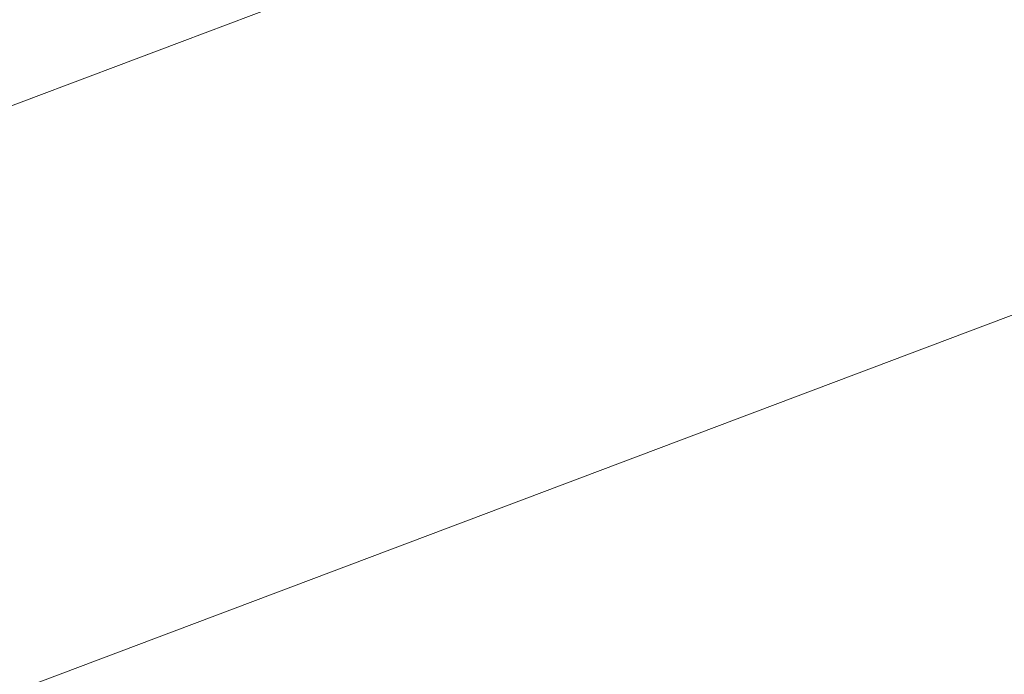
# Model space of a CAD drawing. Extents: x 1620613 to 58986870800, y -33664771900 to 607790.
# Tile 281 of 656: x 1620827.765 to 1620829.005, y 607276.307 to 607277.131. Entities that reach past the tile are written whole.
import ezdxf

# ---------------------------------------------------------------- set-up
doc = ezdxf.new("R2010")
doc.units = 0
doc.header["$MEASUREMENT"] = 0
doc.linetypes.add('DGN Style 3', pattern=[10.285794, 7.346996, -2.938798])
for name, color, linetype, lineweight in [('BD_X_Building', 241, 'Continuous', 0), ('DR_X_Text', 7, 'Continuous', 0), ('DT_X_Contour_Minor', 136, 'DGN Style 3', 0), ('XS_X_Ground_Line', 92, 'DGN Style 3', 13)]:
    doc.layers.add(name, color=color, linetype=linetype, lineweight=lineweight)
doc.styles.add('Style-Arial', font='arial.ttf')
doc.dimstyles.get("Standard").update_dxf_attribs({"dimtxt": 0.18, "dimasz": 0.18, "dimexe": 0.18, "dimexo": 0.0625, "dimgap": 0.09, "dimtad": 0, "dimtih": 1, "dimtoh": 1, "dimdec": 4, "dimzin": 0, "dimdsep": 46, "dimtxsty": 'Standard', "dimcen": 0.09, "dimadec": 0, "dimazin": 0, "dimtfac": 1, "dimtdec": 4, "dimtofl": 0, "dimtmove": 0, "dimatfit": 3, "dimfxl": 1, "dimtolj": 1, "dimtzin": 0, "dimarcsym": 0})

# ---------------------------------------------------------------- blocks, each defined once
blk = doc.blocks.new('*U1005', base_point=(1621030.426375, 607373.088958, 1050.707375))
at = {"layer": 'DT_X_Contour_Minor', "transparency": 33554559, "flags": 128}
for points, elevation in [([(1621003.879831, 607417.525733), (1621001.92118, 607416.131629), (1621001.536979, 607415.858369), (1621001.2238, 607415.63606), (1621000.981641, 607415.464704), (1621000.810503, 607415.344301), (1621000.448831, 607415.09116), (1621000.200536, 607414.883154), (1620999.726908, 607414.448993), (1620999.027946, 607413.788675), (1620998.103651, 607412.902202), (1620995.338417, 607410.236732), (1620994.369162, 607409.279445), (1620993.535324, 607408.406686), (1620992.836902, 607407.618456), (1620992.273896, 607406.914754), (1620990.953102, 607405.150919), (1620990.484712, 607404.547032), (1620990.070136, 607404.058248), (1620989.709376, 607403.684567), (1620989.40243, 607403.42599), (1620988.65566, 607402.889919), (1620988.404721, 607402.701264), (1620988.211983, 607402.537348), (1620988.077445, 607402.398174), (1620988.001108, 607402.28374), (1620987.875142, 607402.011571), (1620987.83876, 607401.909902), (1620987.824088, 607401.809023), (1620987.831128, 607401.708934), (1620987.859878, 607401.609634), (1620988.044704, 607401.148079), (1620987.91031, 607401.076477), (1620987.897191, 607401.068255), (1620987.91543, 607401.074276), (1620987.965028, 607401.09454), (1620988.045984, 607401.129047), (1620988.303679, 607401.240056), (1620988.39171, 607401.269497), (1620988.462531, 607401.274563), (1620988.516143, 607401.255254), (1620988.552545, 607401.21157), (1620988.626671, 607401.06258), (1620988.656186, 607400.992232), (1620988.689138, 607400.89293), (1620988.725525, 607400.764676), (1620988.765349, 607400.607468), (1620988.876126, 607400.149644), (1620988.888266, 607399.988049), (1620988.841601, 607399.846633), (1620988.736131, 607399.725396), (1620988.571857, 607399.624338), (1620988.055386, 607399.381754), (1620987.866426, 607399.291554), (1620987.686902, 607399.202892), (1620987.516812, 607399.115769), (1620987.356157, 607399.030184), (1620986.940323, 607398.804007), (1620986.797123, 607398.723038), (1620986.679396, 607398.649764), (1620986.587144, 607398.584183), (1620986.520365, 607398.526296), (1620986.376255, 607398.382191), (1620986.317708, 607398.328963), (1620986.250148, 607398.277361), (1620986.173577, 607398.227382), (1620986.087993, 607398.179029), (1620985.847753, 607398.052252), (1620985.770033, 607398.010062), (1620985.717054, 607397.978574), (1620985.688816, 607397.957788), (1620985.685319, 607397.947705), (1620985.708981, 607397.935084), (1620985.669879, 607397.914812), (1620985.534828, 607397.863461), (1620985.303827, 607397.78103), (1620984.976877, 607397.667519), (1620983.977077, 607397.323386), (1620983.635314, 607397.20494), (1620983.359876, 607397.107702), (1620983.150763, 607397.031673), (1620983.007975, 607396.976852), (1620982.71564, 607396.85894), (1620982.618348, 607396.819472), (1620982.545722, 607396.789499), (1620982.497762, 607396.769023), (1620982.474469, 607396.758044), (1620982.445241, 607396.741426), (1620982.406892, 607396.722023), (1620982.313764, 607396.676277), (1620982.165857, 607396.604188), (1620981.963172, 607396.505756), (1620981.34964, 607396.208145), (1620981.062999, 607396.073884), (1620980.663225, 607395.894309), (1620980.150319, 607395.669419), (1620979.52428, 607395.399214), (1620977.703999, 607394.61825), (1620976.992582, 607394.312884), (1620976.223543, 607393.982509), (1620975.39688, 607393.627124), (1620974.512595, 607393.246731), (1620972.077672, 607392.199002), (1620971.044123, 607391.74988), (1620969.769669, 607391.188309), (1620968.254311, 607390.514289), (1620966.498048, 607389.72782), (1620961.493472, 607387.480639), (1620959.728052, 607386.688455), (1620958.185223, 607385.997287), (1620956.864984, 607385.407137), (1620955.767337, 607384.918004), (1620953.137066, 607383.748339), (1620952.021662, 607383.251236), (1620950.648156, 607382.637175), (1620949.016547, 607381.906157), (1620947.126834, 607381.058181), (1620941.743464, 607378.640968), (1620939.888237, 607377.807487), (1620938.360084, 607377.119956), (1620937.159006, 607376.578374), (1620936.285001, 607376.18274), (1620934.390421, 607375.322317), (1620933.680783, 607375.00036), (1620932.972801, 607374.679809), (1620932.266477, 607374.360662), (1620931.561811, 607374.04292), (1620929.684909, 607373.197482), (1620928.992952, 607372.885902), (1620928.324758, 607372.585242), (1620927.680326, 607372.295501), (1620927.059657, 607372.01668), (1620925.436223, 607371.287715), (1620924.862562, 607371.028962), (1620924.359157, 607370.799427), (1620923.926006, 607370.599109), (1620923.56311, 607370.428009), (1620922.689061, 607370.010699), (1620922.361668, 607369.854941), (1620922.035026, 607369.700647), (1620921.709134, 607369.547818), (1620921.383994, 607369.396455), (1620920.517953, 607368.994772), (1620920.184196, 607368.84047), (1620919.832455, 607368.678828), (1620919.46273, 607368.509844), (1620919.075021, 607368.333519), (1620918.017153, 607367.853532), (1620917.670861, 607367.697608), (1620917.425389, 607367.589828), (1620917.280735, 607367.530191), (1620917.236899, 607367.518698), (1620917.25443, 607367.55224), (1620917.243174, 607367.555158), (1620917.196257, 607367.538757), (1620917.11368, 607367.503037), (1620916.995443, 607367.447998), (1620916.632596, 607367.275466), (1620916.511019, 607367.218541), (1620916.418424, 607367.177163), (1620916.354811, 607367.151333), (1620916.32018, 607367.141051), (1620916.266473, 607367.134361), (1620916.232138, 607367.123806), (1620916.169413, 607367.097158), (1620916.078298, 607367.054416), (1620915.958792, 607366.995582), (1620915.602258, 607366.817233), (1620915.450081, 607366.740978), (1620915.260949, 607366.645976), (1620915.034864, 607366.532227), (1620914.771824, 607366.39973), (1620914.021113, 607366.021408), (1620913.77356, 607365.899226), (1620913.593937, 607365.816421), (1620913.482242, 607365.772993), (1620913.438477, 607365.768942), (1620913.41234, 607365.810642), (1620913.403036, 607365.825308), (1620913.394724, 607365.838031), (1620913.387406, 607365.848813), (1620913.381082, 607365.857651), (1620913.353884, 607365.894366), (1620913.242373, 607365.91691), (1620913.209503, 607365.912953), (1620913.158687, 607365.891423), (1620913.089922, 607365.852318), (1620913.00321, 607365.795639), (1620912.748048, 607365.621063), (1620912.619294, 607365.495141), (1620912.424405, 607365.248309), (1620912.16338, 607364.880565), (1620911.836219, 607364.391911), (1620910.875609, 607362.927619), (1620910.489325, 607362.377711), (1620910.050931, 607361.826206), (1620909.560425, 607361.273104), (1620909.017809, 607360.718404), (1620907.501351, 607359.237077), (1620906.868086, 607358.671336), (1620906.105633, 607358.085111), (1620905.213992, 607357.4784), (1620904.193164, 607356.851204), (1620901.298706, 607355.151368), (1620900.196791, 607354.5027), (1620899.061888, 607353.831574), (1620897.893997, 607353.13799), (1620896.69312, 607352.421947), (1620893.446795, 607350.482555), (1620892.369774, 607349.838586), (1620891.573452, 607349.361221), (1620891.057829, 607349.050462), (1620890.822907, 607348.906308), (1620890.570713, 607348.744037), (1620890.304283, 607348.572606), (1620889.69414, 607348.180017), (1620888.740283, 607347.566271), (1620887.442712, 607346.731366), (1620883.524238, 607344.210075), (1620882.003207, 607343.255665), (1620880.37897, 607342.283404), (1620878.651526, 607341.293291), (1620876.820876, 607340.285327), (1620871.801533, 607337.573621), (1620870.153673, 607336.68331), (1620868.974598, 607336.046155), (1620868.26431, 607335.662156), (1620868.022807, 607335.531313), (1620868.003849, 607335.519942), (1620867.971734, 607335.502231), (1620867.889608, 607335.457626), (1620867.757472, 607335.386127), (1620867.575324, 607335.287734), (1620867.022915, 607334.989495), (1620866.607401, 607334.744429), (1620865.775164, 607334.232911), (1620864.526204, 607333.454941), (1620862.860522, 607332.410519), (1620854.114988, 607326.914824), (1620853.555469, 607326.599765), (1620853.192975, 607326.431357), (1620852.345285, 607326.061159), (1620851.012399, 607325.48917), (1620849.194319, 607324.71539), (1620843.699176, 607322.382924), (1620841.887955, 607321.614369), (1620840.575647, 607321.058056), (1620839.762253, 607320.713984), (1620839.447773, 607320.582153), (1620839.274377, 607320.513591), (1620839.217081, 607320.490852), (1620839.175241, 607320.474057), (1620839.148855, 607320.463205), (1620839.137925, 607320.458297), (1620839.129384, 607320.453134), (1620839.087954, 607320.427933), (1620838.970071, 607320.356201), (1620838.775733, 607320.237938), (1620838.504942, 607320.073145), (1620837.062859, 607319.195538), (1620827.079825, 607314.94988), (1620825.201572, 607314.151117), (1620823.845254, 607313.574393), (1620823.010871, 607313.219711), (1620822.698425, 607313.087069), (1620822.561148, 607313.02941), (1620822.36402, 607312.946614), (1620821.875595, 607312.741467), (1620821.095873, 607312.413971), (1620820.024852, 607311.964126), (1620816.780402, 607310.601405), (1620815.534065, 607310.084906), (1620814.228393, 607309.557449), (1620812.863385, 607309.019034), (1620811.439041, 607308.469662), (1620807.561678, 607306.990057), (1620806.275751, 607306.499138), (1620805.325991, 607306.136082), (1620804.712399, 607305.90089), (1620804.434974, 607305.793561), (1620804.143398, 607305.677838), (1620803.83883, 607305.559591), (1620803.143809, 607305.291645), (1620802.058334, 607304.873999), (1620800.582404, 607304.306652), (1620796.125989, 607302.594128), (1620794.419569, 607301.934638), (1620792.642621, 607301.240559), (1620790.795146, 607300.511893), (1620788.877143, 607299.748638), (1620783.668431, 607297.667174), (1620781.917619, 607296.968105), (1620780.571715, 607296.431995), (1620779.630721, 607296.058845), (1620779.094635, 607295.848655), (1620778.204953, 607295.505426), (1620777.76613, 607295.352418), (1620777.116924, 607295.150815), (1620776.257334, 607294.900617), (1620775.187361, 607294.601825), (1620772.053587, 607293.740252), (1620770.760758, 607293.419622), (1620769.232599, 607293.103913), (1620767.469112, 607292.793124), (1620765.470296, 607292.487256), (1620759.826347, 607291.678168), (1620758.860304, 607291.109963), (1620760.195137, 607290.012163), (1620763.830845, 607288.384769), (1620769.76743, 607286.227781), (1620788.666155, 607279.769688), (1620794.897344, 607277.670466), (1620799.416867, 607276.216371), (1620802.224723, 607275.407402), (1620803.320913, 607275.24356), (1620803.961865, 607275.666817), (1620804.334567, 607275.714943), (1620804.971958, 607275.541878), (1620805.874038, 607275.147623), (1620807.040808, 607274.532178), (1620810.505113, 607272.596069), (1620811.701054, 607271.970219), (1620812.690651, 607271.54475), (1620813.473901, 607271.319663), (1620814.050807, 607271.294957), (1620816.261559, 607271.647221), (1620820.331139, 607272.982164), (1620821.930708, 607274.300728), (1620822.251095, 607274.559608), (1620822.526727, 607274.771148), (1620822.757605, 607274.935348), (1620822.943727, 607275.052209), (1620823.38038, 607275.300717), (1620823.526887, 607275.383677), (1620823.638915, 607275.446176), (1620823.716467, 607275.488213), (1620823.759541, 607275.509789), (1620823.828434, 607275.540043), (1620824.043281, 607275.622415), (1620824.636151, 607275.846842), (1620825.607044, 607276.213324), (1620826.95596, 607276.72186), (1620831.057099, 607278.267363), (1620832.525558, 607278.841649), (1620833.855079, 607279.405379), (1620835.045663, 607279.958555), (1620836.097309, 607280.501175), (1620838.716449, 607281.934089), (1620839.73377, 607282.459771), (1620840.821379, 607282.962131), (1620841.979277, 607283.44117), (1620843.207462, 607283.896887), (1620846.576339, 607285.081038), (1620847.714074, 607285.482398), (1620848.600623, 607285.798364), (1620849.235984, 607286.028935), (1620849.620157, 607286.174113), (1620850.309705, 607286.447394), (1620850.585565, 607286.555639), (1620850.895984, 607286.675414), (1620851.240963, 607286.806718), (1620851.620501, 607286.949552), (1620852.678683, 607287.345816), (1620853.402801, 607287.624815), (1620854.78152, 607288.164615), (1620856.81484, 607288.965216), (1620859.502761, 607290.026619), (1620867.543351, 607293.204759), (1620870.194387, 607294.252347), (1620872.11705, 607295.011506), (1620873.311343, 607295.482235), (1620873.777263, 607295.664536), (1620874.048556, 607295.766099), (1620874.170594, 607295.820199), (1620874.33324, 607295.906325), (1620874.536493, 607296.024479), (1620874.780353, 607296.174659), (1620875.48479, 607296.617843), (1620875.758532, 607296.78198), (1620876.051432, 607296.942002), (1620876.363488, 607297.09791), (1620876.694702, 607297.249703), (1620877.603481, 607297.648998), (1620878.264226, 607297.925592), (1620879.564877, 607298.455902), (1620881.505433, 607299.239928), (1620884.085895, 607300.27767), (1620891.820335, 607303.383271), (1620894.410805, 607304.41669), (1620896.381388, 607305.187746), (1620897.732082, 607305.696439), (1620898.462887, 607305.94277), (1620899.585184, 607306.249833), (1620899.97706, 607306.375864), (1620900.310966, 607306.52366), (1620900.5869, 607306.69322), (1620900.804865, 607306.884545), (1620901.686765, 607307.828178), (1620902.549354, 607308.448442), (1620902.733586, 607308.574684), (1620902.9166, 607308.687583), (1620903.098397, 607308.787139), (1620903.278976, 607308.873352), (1620903.758898, 607309.085464), (1620903.935558, 607309.161794), (1620904.105595, 607309.231699), (1620904.269011, 607309.29518), (1620904.425805, 607309.352236), (1620904.835092, 607309.495821), (1620904.963264, 607309.550967), (1620905.040814, 607309.608715), (1620905.067742, 607309.669065), (1620905.044048, 607309.732017), (1620904.815359, 607310.031868), (1620904.532769, 607309.96037), (1620904.502893, 607309.957391), (1620904.534373, 607309.979095), (1620904.627209, 607310.025482), (1620904.781403, 607310.096553), (1620905.274393, 607310.318986), (1620905.467564, 607310.403207), (1620905.677331, 607310.489046), (1620905.903696, 607310.576503), (1620906.146658, 607310.665577), (1620906.816687, 607310.905266), (1620907.074366, 607311.00435), (1620907.344881, 607311.121837), (1620907.628232, 607311.257727), (1620907.924419, 607311.412019), (1620908.731366, 607311.848002), (1620908.999999, 607311.992757), (1620909.200688, 607312.100038), (1620909.333433, 607312.169844), (1620909.398233, 607312.202174), (1620909.480442, 607312.238422), (1620909.52871, 607312.259577), (1620909.611857, 607312.295854), (1620909.729884, 607312.347253), (1620909.882789, 607312.413775), (1620910.337042, 607312.611331), (1620910.48631, 607312.676495), (1620910.593423, 607312.72382), (1620910.658381, 607312.753307), (1620910.681185, 607312.764955), (1620910.68579, 607312.772231), (1620910.737868, 607312.79602), (1620910.89065, 607312.86193), (1620911.144136, 607312.96996), (1620911.498325, 607313.120111), (1620912.577102, 607313.576673), (1620913.00153, 607313.758954), (1620913.465733, 607313.963375), (1620913.969709, 607314.189936), (1620914.513459, 607314.438637), (1620916.016492, 607315.131359), (1620916.599882, 607315.398889), (1620917.222779, 607315.681935), (1620917.885183, 607315.980498), (1620918.587093, 607316.294578), (1620920.511529, 607317.152814), (1620921.243411, 607317.478628), (1620921.995731, 607317.812393), (1620922.768488, 607318.154109), (1620923.561682, 607318.503777), (1620925.704117, 607319.446824), (1620926.674441, 607319.875482), (1620927.978589, 607320.45417), (1620929.61656, 607321.182889), (1620931.588353, 607322.061639), (1620937.291567, 607324.605012), (1620939.301523, 607325.50222), (1620941.053978, 607326.286315), (1620942.548934, 607326.957296), (1620943.786391, 607327.515165), (1620946.742941, 607328.851996), (1620947.787436, 607329.32418), (1620948.703506, 607329.738111), (1620949.491153, 607330.093788), (1620950.150375, 607330.391211), (1620951.737069, 607331.106668), (1620952.523628, 607331.460025), (1620953.693285, 607331.983503), (1620955.246039, 607332.677104), (1620957.181891, 607333.540825), (1620962.85496, 607336.070912), (1620964.781224, 607336.93054), (1620966.305215, 607337.611859), (1620967.426932, 607338.114868), (1620968.146376, 607338.439568), (1620969.52853, 607339.067689), (1620969.997333, 607339.281125), (1620970.367128, 607339.450341), (1620970.637915, 607339.575337), (1620970.809693, 607339.656114), (1620971.135757, 607339.812559), (1620971.286975, 607339.885997), (1620971.49608, 607339.988976), (1620971.763072, 607340.121498), (1620972.087952, 607340.283561), (1620973.031481, 607340.755118), (1620973.383271, 607340.929209), (1620973.730996, 607341.097811), (1620974.074655, 607341.260926), (1620974.414248, 607341.418553), (1620975.31441, 607341.831575), (1620975.609977, 607341.966337), (1620975.821558, 607342.060855), (1620975.949153, 607342.115131), (1620975.992762, 607342.129163), (1620975.99707, 607342.112925), (1620976.018676, 607342.117408), (1620976.080261, 607342.143033), (1620976.181827, 607342.189801), (1620976.323373, 607342.257712), (1620976.754136, 607342.466999), (1620976.940986, 607342.5577), (1620977.178463, 607342.672836), (1620977.466567, 607342.812409), (1620977.805299, 607342.976417), (1620978.776086, 607343.446354), (1620979.090513, 607343.598005), (1620979.305704, 607343.700503), (1620979.421658, 607343.753849), (1620979.438377, 607343.758043), (1620979.350644, 607343.703691), (1620979.336653, 607343.692667), (1620979.360478, 607343.70036), (1620979.42212, 607343.72677), (1620979.521579, 607343.771896), (1620979.837225, 607343.917189), (1620979.956967, 607343.954464), (1620980.079457, 607343.957319), (1620980.204697, 607343.925755), (1620980.332686, 607343.85977), (1620980.93638, 607343.471528), (1620984.166832, 607345.739957), (1620984.863037, 607346.305156), (1620985.567172, 607347.02857), (1620986.279238, 607347.910199), (1620986.999234, 607348.950042), (1620988.929797, 607351.933911), (1620989.652518, 607352.950786), (1620990.37276, 607353.763509), (1620991.090522, 607354.372081), (1620991.805804, 607354.776501), (1620993.709918, 607355.582753), (1620994.348622, 607355.853197), (1620994.836651, 607356.059841), (1620995.174004, 607356.202685), (1620995.360681, 607356.281729), (1620995.657585, 607356.407446), (1620996.061487, 607356.677383), (1620997.050516, 607357.392905), (1620998.624672, 607358.554013), (1621000.783954, 607360.160706), (1621007.322209, 607365.039337), (1621009.529174, 607366.677025), (1621011.24638, 607367.931117), (1621012.473827, 607368.801612), (1621013.211513, 607369.28851), (1621014.525665, 607370.075445), (1621014.984583, 607370.354698), (1621015.375723, 607370.602257), (1621015.699085, 607370.818123), (1621015.954668, 607371.002294), (1621016.545853, 607371.45116), (1621017.030224, 607371.767363), (1621018.039946, 607372.379323), (1621019.575021, 607373.287039), (1621021.635448, 607374.490512), (1621027.83039, 607378.094114), (1621029.89536, 607379.295862), (1621031.444063, 607380.198403), (1621032.476501, 607380.801738), (1621032.992671, 607381.105865), (1621033.680772, 607381.517931), (1621034.104957, 607381.778305), (1621034.861435, 607382.25038), (1621035.950208, 607382.934156), (1621037.371274, 607383.829631), (1621044.778268, 607388.502486), (1621049.385231, 607389.507829), (1621050.298039, 607389.585519), (1621051.062052, 607389.38773), (1621051.677269, 607388.914461), (1621052.14369, 607388.165713), (1621053.97313, 607384.028766)], 1052.4), ([(1621001.638632, 607417.289498), (1621000.340962, 607416.365859), (1621000.086417, 607416.184815), (1620999.878925, 607416.037529), (1620999.718487, 607415.924), (1620999.605103, 607415.844228), (1620999.365483, 607415.676514), (1620999.20098, 607415.538704), (1620998.887186, 607415.251058), (1620998.424101, 607414.813576), (1620997.811724, 607414.226258), (1620995.979667, 607412.460297), (1620995.337504, 607411.826063), (1620994.785059, 607411.247832), (1620994.322331, 607410.725603), (1620993.949322, 607410.259378), (1620993.074252, 607409.090779), (1620992.689523, 607408.637273), (1620992.191637, 607408.153201), (1620991.580594, 607407.638565), (1620990.856394, 607407.093364), (1620988.774318, 607405.598742), (1620988.074674, 607405.072748), (1620987.537299, 607404.615735), (1620987.162193, 607404.227701), (1620986.949356, 607403.908647), (1620986.598148, 607403.149809), (1620986.496711, 607402.866346), (1620986.455806, 607402.585084), (1620986.475433, 607402.306024), (1620986.555591, 607402.029166), (1620987.070906, 607400.742299), (1620986.696202, 607400.542666), (1620986.659624, 607400.519743), (1620986.710477, 607400.536531), (1620986.848761, 607400.593029), (1620987.074476, 607400.689238), (1620987.792957, 607400.998743), (1620988.038397, 607401.080827), (1620988.235854, 607401.094952), (1620988.385329, 607401.041116), (1620988.486822, 607400.91932), (1620988.693494, 607400.503918), (1620988.762328, 607400.363402), (1620988.813824, 607400.253404), (1620988.847984, 607400.173924), (1620988.864807, 607400.124963), (1620988.886553, 607400.035091), (1620988.861621, 607399.990539), (1620988.770514, 607399.924289), (1620988.613232, 607399.83634), (1620988.389776, 607399.726692), (1620987.705661, 607399.405366), (1620987.477537, 607399.297947), (1620987.306254, 607399.216683), (1620987.191809, 607399.161576), (1620987.134205, 607399.132624), (1620987.056378, 607399.090293), (1620987.020233, 607399.065795), (1620986.970164, 607399.024047), (1620986.906174, 607398.96505), (1620986.828262, 607398.888804), (1620986.601932, 607398.662481), (1620986.509981, 607398.578886), (1620986.403877, 607398.497843), (1620986.283619, 607398.41935), (1620986.149207, 607398.343409), (1620985.771902, 607398.144303), (1620985.649841, 607398.078041), (1620985.566636, 607398.028589), (1620985.522287, 607397.995944), (1620985.516795, 607397.980107), (1620985.553956, 607397.960287), (1620985.526557, 607397.940156), (1620985.416491, 607397.894627), (1620985.223757, 607397.823702), (1620984.948354, 607397.727379), (1620984.103724, 607397.436656), (1620983.808641, 607397.334026), (1620983.556862, 607397.24418), (1620983.348389, 607397.167119), (1620983.183221, 607397.10284), (1620982.800512, 607396.948477), (1620982.673143, 607396.896807), (1620982.578065, 607396.857569), (1620982.515279, 607396.830763), (1620982.484784, 607396.816389), (1620982.446522, 607396.794635), (1620982.396317, 607396.769234), (1620982.274399, 607396.709345), (1620982.080768, 607396.61497), (1620981.815424, 607396.486108), (1620981.012223, 607396.096494), (1620980.67243, 607395.935941), (1620980.255452, 607395.746493), (1620979.76129, 607395.52815), (1620979.189943, 607395.280912), (1620977.563437, 607394.583084), (1620976.927754, 607394.310225), (1620976.240581, 607394.01502), (1620975.50192, 607393.697467), (1620974.711771, 607393.357568), (1620972.536054, 607392.421374), (1620971.567078, 607391.999653), (1620970.291939, 607391.436636), (1620968.710635, 607390.732322), (1620966.823167, 607389.886712), (1620961.381702, 607387.443356), (1620959.485941, 607386.59259), (1620957.879758, 607385.872806), (1620956.563153, 607385.284005), (1620955.536126, 607384.826188), (1620953.18349, 607383.779985), (1620952.1408, 607383.315138), (1620950.777205, 607382.705246), (1620949.092705, 607381.95031), (1620947.087302, 607381.050331), (1620941.311686, 607378.456994), (1620939.337049, 607377.569945), (1620937.74485, 607376.853799), (1620936.53509, 607376.308557), (1620935.707768, 607375.934219), (1620934.011492, 607375.163855), (1620933.376131, 607374.875598), (1620932.742253, 607374.588598), (1620932.10986, 607374.302856), (1620931.47895, 607374.018372), (1620929.798502, 607373.261425), (1620929.163971, 607372.975722), (1620928.520711, 607372.686323), (1620927.868723, 607372.393229), (1620927.208006, 607372.096438), (1620925.434459, 607371.300069), (1620924.815819, 607371.021241), (1620924.29006, 607370.782033), (1620923.857181, 607370.582445), (1620923.517184, 607370.422477), (1620922.734364, 607370.048725), (1620922.432013, 607369.904989), (1620922.112073, 607369.754095), (1620921.774546, 607369.596044), (1620921.41943, 607369.430836), (1620920.449003, 607368.980737), (1620920.086146, 607368.812887), (1620919.725395, 607368.646909), (1620919.36675, 607368.482805), (1620919.01021, 607368.320573), (1620918.062247, 607367.890453), (1620917.75218, 607367.7512), (1620917.532949, 607367.656031), (1620917.404554, 607367.604945), (1620917.366997, 607367.597944), (1620917.387958, 607367.63805), (1620917.374499, 607367.64154), (1620917.3184, 607367.621929), (1620917.21966, 607367.579218), (1620917.078281, 607367.513406), (1620916.644416, 607367.307106), (1620916.499044, 607367.239039), (1620916.388326, 607367.189563), (1620916.312263, 607367.158677), (1620916.270854, 607367.146382), (1620916.206635, 607367.138383), (1620916.16558, 607367.125762), (1620916.090578, 607367.093898), (1620915.98163, 607367.042791), (1620915.838734, 607366.972442), (1620915.412418, 607366.759185), (1620915.243237, 607366.674447), (1620915.055433, 607366.580175), (1620914.849005, 607366.476368), (1620914.623953, 607366.363028), (1620913.998984, 607366.048074), (1620913.790759, 607365.949766), (1620913.634812, 607365.891059), (1620913.531141, 607365.871951), (1620913.479748, 607365.892444), (1620913.412403, 607365.99989), (1620913.388429, 607366.03768), (1620913.367013, 607366.070464), (1620913.348157, 607366.098244), (1620913.33186, 607366.121018), (1620913.261781, 607366.21562), (1620912.974453, 607366.273707), (1620912.889761, 607366.263513), (1620912.758823, 607366.208036), (1620912.58164, 607366.107276), (1620912.358212, 607365.961233), (1620911.700744, 607365.511408), (1620911.45064, 607365.311414), (1620911.193427, 607365.048799), (1620910.929107, 607364.723564), (1620910.657678, 607364.335708), (1620909.924391, 607363.217932), (1620909.629519, 607362.798157), (1620909.294868, 607362.377162), (1620908.920438, 607361.954949), (1620908.506229, 607361.531516), (1620907.348632, 607360.400736), (1620906.803144, 607359.932416), (1620906.034877, 607359.375542), (1620905.043831, 607358.730112), (1620903.830006, 607357.996127), (1620900.296101, 607355.920761), (1620899.010328, 607355.164382), (1620897.803438, 607354.451769), (1620896.675431, 607353.782924), (1620895.626307, 607353.157844), (1620892.933822, 607351.549322), (1620892.036134, 607351.012379), (1620891.362437, 607350.607941), (1620890.912728, 607350.336009), (1620890.68701, 607350.196582), (1620890.383746, 607350.001451), (1620890.063364, 607349.795306), (1620889.329666, 607349.323217), (1620888.182652, 607348.585186), (1620886.622322, 607347.581212), (1620881.910354, 607344.549358), (1620880.170884, 607343.45007), (1620878.486452, 607342.426098), (1620876.857056, 607341.477442), (1620875.282697, 607340.604102), (1620871.157789, 607338.375615), (1620869.802692, 607337.643427), (1620868.831082, 607337.118226), (1620868.24296, 607336.800012), (1620868.038325, 607336.688786), (1620868.003949, 607336.668166), (1620867.971394, 607336.649914), (1620867.899512, 607336.610623), (1620867.788303, 607336.550293), (1620867.637766, 607336.468924), (1620867.1839, 607336.223887), (1620866.827304, 607336.012983), (1620866.097917, 607335.564052), (1620864.995738, 607334.877092), (1620863.520767, 607333.952103), (1620859.090455, 607331.168095), (1620857.567728, 607330.213276), (1620856.32228, 607329.436823), (1620855.354111, 607328.838738), (1620854.663221, 607328.41902), (1620853.190553, 607327.537594), (1620852.48348, 607327.14949), (1620851.46676, 607326.646246), (1620850.140394, 607326.027863), (1620848.504381, 607325.29434), (1620843.72882, 607323.18476), (1620842.100778, 607322.468489), (1620840.798324, 607321.901863), (1620839.821458, 607321.48488), (1620839.17018, 607321.217542), (1620837.867554, 607320.704165), (1620837.184168, 607320.426855), (1620836.110976, 607319.979959), (1620834.64798, 607319.363476), (1620832.795178, 607318.577407), (1620827.334636, 607316.255107), (1620825.534246, 607315.48947), (1620824.228484, 607314.934283), (1620823.417349, 607314.589545), (1620823.100842, 607314.455258), (1620822.916326, 607314.377758), (1620822.651364, 607314.26647), (1620821.994864, 607313.99073), (1620820.946827, 607313.550537), (1620819.507252, 607312.945893), (1620815.146335, 607311.114239), (1620813.56542, 607310.455991), (1620812.093362, 607309.85499), (1620810.730162, 607309.311233), (1620809.47582, 607308.824723), (1620806.276051, 607307.603689), (1620805.20986, 607307.196581), (1620804.411112, 607306.891032), (1620803.879808, 607306.687043), (1620803.615948, 607306.584612), (1620803.268914, 607306.446878), (1620802.98354, 607306.335778), (1620802.387694, 607306.105779), (1620801.481375, 607305.756881), (1620800.264585, 607305.289085), (1620796.605849, 607303.883095), (1620795.123123, 607303.308983), (1620793.418998, 607302.64114), (1620791.493474, 607301.879564), (1620789.346551, 607301.024257), (1620783.326224, 607298.618462), (1620781.321276, 607297.817669), (1620779.82168, 607297.219637), (1620778.827433, 607296.824365), (1620778.338537, 607296.631854), (1620777.708616, 607296.388838), (1620777.333223, 607296.262717), (1620776.679486, 607296.066618), (1620775.747403, 607295.800539), (1620774.536976, 607295.464481), (1620770.938044, 607294.475021), (1620769.453315, 607294.106799), (1620767.698326, 607293.744228), (1620765.673077, 607293.387308), (1620763.377568, 607293.036038), (1620756.895865, 607292.106854), (1620755.786429, 607291.454307), (1620757.319396, 607290.193557), (1620761.494768, 607288.324603), (1620768.312543, 607285.847444), (1620790.016483, 607278.43075), (1620797.157643, 607276.01006), (1620802.303169, 607274.310513), (1620805.453061, 607273.332107), (1620806.607319, 607273.074842), (1620807.024494, 607273.350327), (1620807.267074, 607273.381651), (1620807.681932, 607273.269008), (1620808.269067, 607273.0124), (1620809.028481, 607272.611826), (1620811.283288, 607271.351674), (1620812.061688, 607270.944328), (1620812.705785, 607270.667404), (1620813.215579, 607270.520902), (1620813.591068, 607270.504821), (1620815.029977, 607270.734099), (1620818.996337, 607272.035183), (1620819.963733, 607272.128244), (1620821.166051, 607271.84982), (1620822.603292, 607271.199911), (1620824.275455, 607270.178516), (1620829.047786, 607266.959482), (1620830.461512, 607266.081116), (1620831.123442, 607265.860292), (1620831.033576, 607266.29701), (1620830.191913, 607267.391272), (1620826.945084, 607271.186024), (1620825.916197, 607272.464221), (1620825.26466, 607273.452745), (1620824.990471, 607274.151596), (1620825.093632, 607274.560776), (1620826.455528, 607275.794378), (1620831.766138, 607277.795666), (1620832.891476, 607278.24181), (1620833.991514, 607278.722548), (1620835.066253, 607279.237878), (1620836.115692, 607279.787802), (1620838.880463, 607281.300389), (1620839.95435, 607281.855301), (1620841.102433, 607282.385594), (1620842.324712, 607282.891268), (1620843.621188, 607283.372325), (1620847.177384, 607284.622318), (1620848.37838, 607285.045994), (1620849.314223, 607285.379528), (1620849.984912, 607285.62292), (1620850.390447, 607285.77617), (1620851.118335, 607286.064646), (1620851.385063, 607286.169747), (1620851.639331, 607286.268691), (1620851.881139, 607286.361478), (1620852.110487, 607286.448109), (1620852.705469, 607286.670915), (1620853.298685, 607286.901333), (1620854.632097, 607287.425481), (1620856.705704, 607288.24336), (1620859.519507, 607289.35497), (1620868.009909, 607292.710904), (1620870.804661, 607293.815378), (1620872.821115, 607294.611852), (1620874.059271, 607295.100325), (1620874.51913, 607295.280797), (1620874.707689, 607295.351387), (1620874.792511, 607295.388989), (1620874.905556, 607295.44885), (1620875.046825, 607295.530972), (1620875.216318, 607295.635353), (1620875.705931, 607295.943384), (1620875.896193, 607296.057466), (1620876.09977, 607296.168688), (1620876.316662, 607296.27705), (1620876.546869, 607296.382552), (1620877.178508, 607296.660079), (1620877.769214, 607296.905109), (1620879.067605, 607297.432053), (1620881.073679, 607298.240911), (1620883.787437, 607299.331684), (1620891.967704, 607302.616298), (1620894.692152, 607303.705087), (1620896.730297, 607304.507996), (1620898.082138, 607305.025023), (1620898.747675, 607305.256169), (1620899.60737, 607305.491384), (1620899.920088, 607305.601338), (1620900.21347, 607305.75479), (1620900.487516, 607305.951739), (1620900.742227, 607306.192187), (1620901.885761, 607307.415768), (1620902.39699, 607307.783378), (1620902.54069, 607307.873451), (1620902.752691, 607307.986122), (1620903.032993, 607308.121391), (1620903.381597, 607308.279258), (1620904.402276, 607308.730369), (1620904.744569, 607308.88098), (1620905.005938, 607308.994479), (1620905.186384, 607309.070866), (1620905.285907, 607309.110141), (1620905.443402, 607309.165393), (1620905.482388, 607309.200166), (1620905.481222, 607309.263043), (1620905.439906, 607309.354025), (1620905.358438, 607309.473112), (1620904.884572, 607310.094432), (1620904.791799, 607310.07096), (1620904.781991, 607310.069982), (1620904.792326, 607310.077107), (1620904.822804, 607310.092336), (1620904.873425, 607310.115668), (1620905.035271, 607310.188692), (1620905.123225, 607310.225119), (1620905.265703, 607310.279633), (1620905.462703, 607310.352233), (1620905.714228, 607310.442919), (1620906.457656, 607310.708865), (1620906.743563, 607310.818804), (1620907.043712, 607310.949161), (1620907.358103, 607311.099937), (1620907.686737, 607311.271131), (1620908.582082, 607311.754875), (1620908.880143, 607311.915488), (1620909.102817, 607312.034521), (1620909.250104, 607312.111974), (1620909.322003, 607312.147846), (1620909.413218, 607312.188065), (1620909.466773, 607312.211537), (1620909.559029, 607312.251788), (1620909.689985, 607312.308818), (1620909.85964, 607312.382627), (1620910.363656, 607312.601824), (1620910.529275, 607312.674127), (1620910.648122, 607312.726636), (1620910.720197, 607312.759353), (1620910.745499, 607312.772277), (1620910.750607, 607312.780351), (1620910.797666, 607312.802207), (1620910.935012, 607312.861721), (1620911.162645, 607312.958891), (1620911.480564, 607313.093719), (1620912.448731, 607313.503469), (1620912.841363, 607313.672462), (1620913.293133, 607313.872129), (1620913.804042, 607314.102471), (1620914.374089, 607314.363487), (1620915.973065, 607315.100428), (1620916.593695, 607315.385035), (1620917.256354, 607315.686149), (1620917.961041, 607316.003771), (1620918.707757, 607316.3379), (1620920.755036, 607317.25092), (1620921.516686, 607317.590071), (1620922.266175, 607317.922757), (1620923.003504, 607318.248978), (1620923.728672, 607318.568735), (1620925.646241, 607319.412802), (1620926.559533, 607319.816452), (1620927.861235, 607320.394355), (1620929.551345, 607321.146508), (1620931.629865, 607322.072914), (1620937.690462, 607324.775663), (1620939.803279, 607325.718654), (1620941.596281, 607326.520562), (1620943.069469, 607327.181389), (1620944.222842, 607327.701135), (1620946.872084, 607328.899013), (1620947.808013, 607329.322118), (1620948.628865, 607329.693025), (1620949.334642, 607330.011732), (1620949.925344, 607330.27824), (1620951.347115, 607330.919331), (1620952.096347, 607331.255775), (1620953.277716, 607331.784286), (1620954.891222, 607332.504866), (1620956.936864, 607333.417514), (1620962.968092, 607336.107334), (1620965.005208, 607337.016343), (1620966.593133, 607337.726006), (1620967.731869, 607338.236323), (1620968.421415, 607338.547293), (1620969.661283, 607339.110753), (1620970.081826, 607339.302217), (1620970.413553, 607339.454013), (1620970.656464, 607339.566142), (1620970.810558, 607339.638603), (1620971.103056, 607339.778943), (1620971.247473, 607339.849201), (1620971.46135, 607339.954723), (1620971.744686, 607340.095507), (1620972.097482, 607340.271554), (1620973.130886, 607340.788029), (1620973.507852, 607340.974879), (1620973.863697, 607341.14807), (1620974.198422, 607341.307603), (1620974.512027, 607341.453478), (1620975.320145, 607341.824268), (1620975.58554, 607341.945061), (1620975.775637, 607342.02935), (1620975.890435, 607342.077134), (1620975.929934, 607342.088413), (1620975.934868, 607342.069816), (1620975.959612, 607342.07495), (1620976.030143, 607342.104297), (1620976.146462, 607342.157858), (1620976.308568, 607342.235634), (1620976.801901, 607342.47532), (1620977.002674, 607342.572797), (1620977.234995, 607342.685464), (1620977.498863, 607342.81332), (1620977.794279, 607342.956365), (1620978.624117, 607343.358072), (1620978.890606, 607343.486288), (1620979.067694, 607343.569655), (1620979.155382, 607343.608174), (1620979.153668, 607343.601844), (1620979.029898, 607343.525165), (1620979.01016, 607343.509613), (1620979.043772, 607343.520466), (1620979.130734, 607343.557724), (1620979.271047, 607343.621387), (1620979.716348, 607343.826361), (1620979.885275, 607343.878947), (1620980.05808, 607343.882975), (1620980.234763, 607343.838445), (1620980.415325, 607343.745356), (1620981.266994, 607343.197639), (1620985.824393, 607346.397852), (1620986.750339, 607347.108301), (1620987.575009, 607347.868127), (1620988.298401, 607348.677331), (1620988.920516, 607349.535913), (1620990.444452, 607351.891301), (1620991.014949, 607352.693996), (1620991.583489, 607353.335538), (1620992.150072, 607353.815929), (1620992.714697, 607354.135168), (1620994.217755, 607354.771602), (1620994.721931, 607354.985083), (1620995.107169, 607355.148203), (1620995.373466, 607355.26096), (1620995.520824, 607355.323355), (1620995.755192, 607355.422593), (1620996.156118, 607355.696931), (1620997.183117, 607356.445516), (1620998.836191, 607357.668348), (1621001.11534, 607359.365428), (1621008.027834, 607364.523304), (1621010.337921, 607366.240838), (1621012.083812, 607367.525031), (1621013.265507, 607368.375884), (1621013.883005, 607368.793397), (1621014.777405, 607369.328977), (1621015.100212, 607369.526985), (1621015.397836, 607369.719326), (1621015.670275, 607369.905999), (1621015.917529, 607370.087004), (1621016.543296, 607370.562126), (1621017.056, 607370.896825), (1621018.124787, 607371.544582), (1621019.749657, 607372.505395), (1621021.93061, 607373.779266), (1621028.487927, 607377.593663), (1621030.65505, 607378.854546), (1621032.238432, 607379.776398), (1621033.238071, 607380.359218), (1621033.653969, 607380.603007), (1621033.984708, 607380.801067), (1621034.188594, 607380.926218), (1621034.552199, 607381.153123), (1621035.075522, 607381.481782), (1621035.758563, 607381.912197), (1621039.318767, 607384.158225), (1621048.250503, 607386.107329), (1621049.962572, 607386.388283), (1621051.270893, 607386.395816), (1621052.175465, 607386.129927), (1621052.67629, 607385.590617), (1621054.07139, 607382.435851)], 1052.8)]:
    blk.add_lwpolyline(points, dxfattribs=dict(at, elevation=elevation))
blk = doc.blocks.new('TerminatorOpen_0.5')
at = {"color": 0, "linetype": 'ByBlock', "lineweight": -2}
for q in [(-1, 0.25), (-1, 0), (-1, -0.25)]:
    blk.add_line((0, 0), q, dxfattribs=at)

msp = doc.modelspace()

# ---------------------------------------------------------------- linework, layer by layer
at = {"layer": 'BD_X_Building', "extrusion": (-0.0872003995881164, -0.0175719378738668, 0.9960358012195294), "elevation": -150958.653233, "flags": 128}
msp.add_lwpolyline([(-275127.219399, 1702184.122065), (-275127.219399, 1702158.994262)], dxfattribs=at)

# ---------------------------------------------------------------- block references
at = {"layer": 'XS_X_Ground_Line'}
msp.add_blockref('*U1005', (1621030.426375, 607373.088958, 1050.707375), dxfattribs=at)

# ---------------------------------------------------------------- leaders
at = {"layer": 'DR_X_Text'}
msp.add_leader([(1620881.245, 607312.333311, 1046.2676), (1620803.279557, 607276.022745, 1046.2676)], dimstyle='Standard', override={"dimscale": 0, "dimtxt": 0.14, "dimasz": 0.14, "dimgap": 0.07, "dimtad": 0, "dimtxsty": 'Style-Arial', "dimldrblk": 'TerminatorOpen_0.5'}, dxfattribs=at)

doc.saveas('drawing.dxf')
